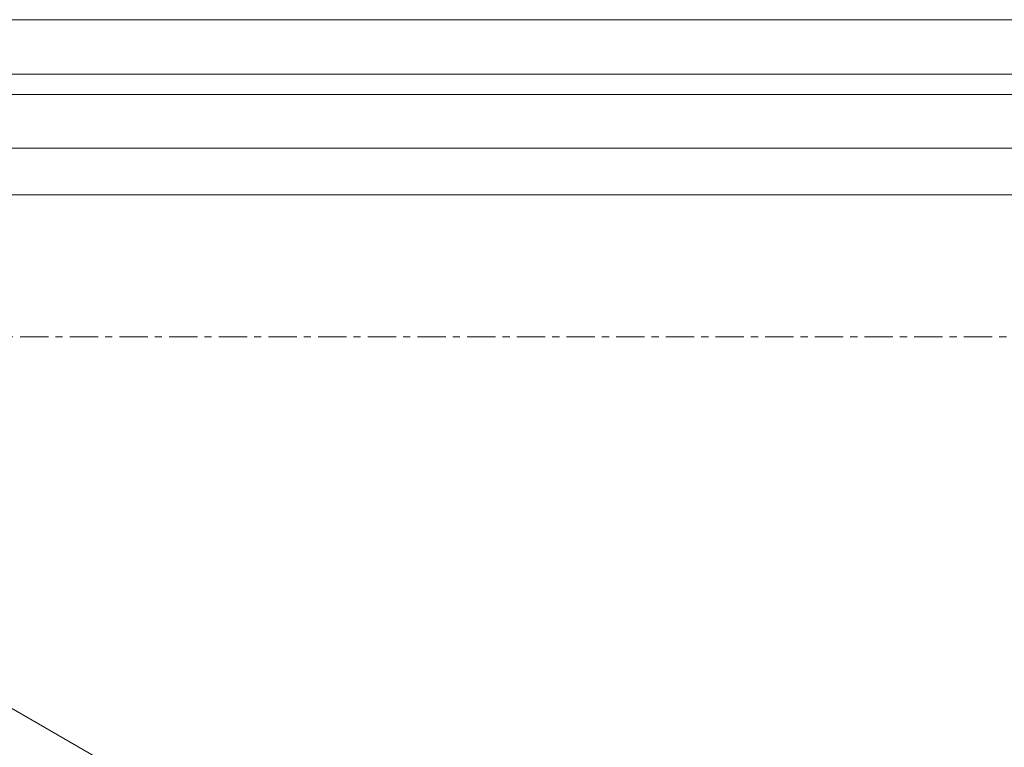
# Model space of a CAD drawing. Header units: millimetres. Extents: x -21522 to 77796, y -25697 to 15217.
# Tile 595 of 656: x 526 to 967, y 11430 to 11755. Entities that reach past the tile are written whole.
import ezdxf

# ---------------------------------------------------------------- set-up
doc = ezdxf.new("R2010")
doc.units = ezdxf.units.MM
doc.linetypes.add('Ligne de quadrillage', pattern=[22.225, 12.7, -3.175, 3.175, -3.175])
for name, color, linetype, lineweight in [('A-DETL-GENF', 92, 'Continuous', 13), ('A-GLAZ', 151, 'Continuous', 13), ('S-GRID', 1, 'Continuous', 9)]:
    doc.layers.add(name, color=color, linetype=linetype, lineweight=lineweight)

# ---------------------------------------------------------------- blocks, each defined once
blk = doc.blocks.new('Menuiserie Alu - 1V _ 1fixe - 300x180cm - Bavettes Alu-8180667-00_RDC_50e Copie 1')
at = {"layer": 'A-DETL-GENF', "color": 30}
blk.add_line((1461, -23.5), (404.88, 586.25), dxfattribs=at)
at = {"layer": 'A-GLAZ', "color": 30}
for p, q in [((299.5, -23.5), (1403, -23.5)), ((285.5, -44.5), (1417, -44.5)), ((1417, -68.5), (285.5, -68.5)), ((1403, -77.5), (299.5, -77.5)), ((-1500, -101.94), (1500, -101.94))]:
    blk.add_line(p, q, dxfattribs=at)

msp = doc.modelspace()

# ---------------------------------------------------------------- linework, layer by layer
at = {"layer": 'S-GRID', "linetype": 'Ligne de quadrillage'}
msp.add_line((24853.15, 11613.48), (-13724.02, 11613.48), dxfattribs=at)

# ---------------------------------------------------------------- block references
at = {"layer": 'A-GLAZ', "color": 30, "rotation": 180}
msp.add_blockref('Menuiserie Alu - 1V _ 1fixe - 300x180cm - Bavettes Alu-8180667-00_RDC_50e Copie 1', (1585.62, 11653.48), dxfattribs=at)

doc.saveas('drawing.dxf')
